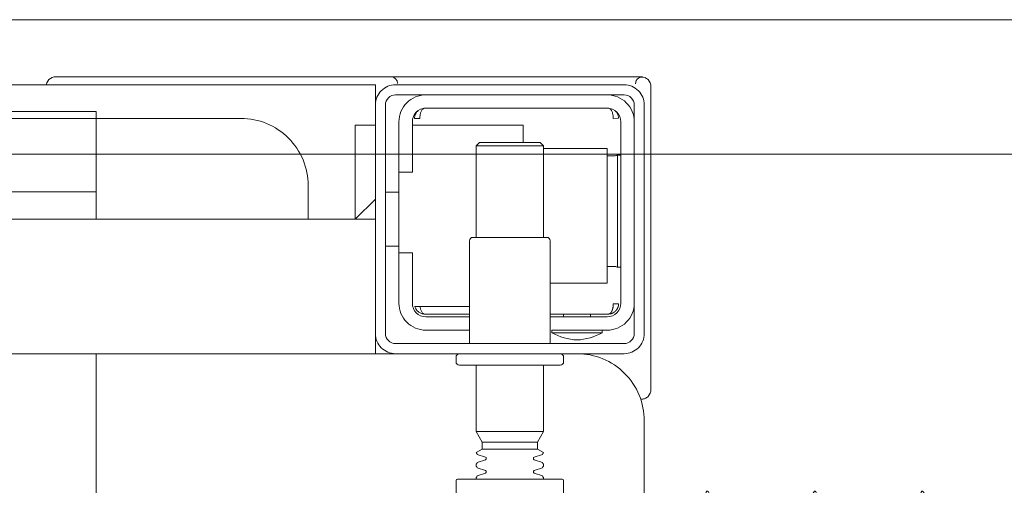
# Model space of a CAD drawing. Header units: millimetres. Extents: x 23192 to 177760, y -399809 to -79279.
# Tile 448 of 656: x 60331 to 60346, y -194628 to -194621. Entities that reach past the tile are written whole.
import ezdxf

# ---------------------------------------------------------------- set-up
doc = ezdxf.new("R2010")
doc.units = ezdxf.units.MM
doc.layers.get('0').update_dxf_attribs({"lineweight": 0})
doc.layers.add('!! 2 ZABUDOWA GK-MDF', color=54, linetype='Continuous', lineweight=13)
doc.layers.add('!!_@ wypos sanit nd', color=7, linetype='Continuous', lineweight=0, plot=False)

# ---------------------------------------------------------------- blocks, each defined once
blk = doc.blocks.new('A$Cff2eaf8b')
for points in [[(-0.15993, -0.0325), (-0.17249, -0.0325, 0.405519), (-0.172, -0.032), (-0.172, -0.0313, 0.414214), (-0.1725, -0.0308), (-0.1875, -0.0308, 0.414214), (-0.188, -0.0313), (-0.188, -0.032, 0.405519), (-0.18751, -0.0325), (-0.19, -0.0325, -0.414214), (-0.2, -0.0225), (-0.2, 0.0575, -0.266001), (-0.19506, 0.06612)], [(-0.188, 0.06265), (-0.188, -0.01362, 0.414214), (-0.1878, -0.01382), (-0.17545, -0.01382), (-0.1722, -0.01382, 0.414214), (-0.172, -0.01362), (-0.172, -0.00982)], [(-0.185, -0.01382), (-0.185, -0.01406, -0.050055), (-0.18485, -0.01432), (-0.18364, -0.01473, -0.719897), (-0.18364, -0.01511), (-0.18485, -0.01552, -0.050055), (-0.185, -0.01578), (-0.185, -0.01606, -0.050055), (-0.18485, -0.01632), (-0.18364, -0.01673, -0.719897), (-0.18364, -0.01711), (-0.18485, -0.01752, -0.050055), (-0.185, -0.01778), (-0.1841, -0.0183), (-0.1841, -0.01936), (-0.185, -0.02092), (-0.185, -0.0308)], [(-0.175, -0.01382), (-0.175, -0.01406, 0.050055), (-0.17515, -0.01432), (-0.17636, -0.01473, 0.719897), (-0.17636, -0.01511), (-0.17515, -0.01552, 0.050055), (-0.175, -0.01578), (-0.175, -0.01606, 0.050055), (-0.17515, -0.01632), (-0.17636, -0.01673, 0.719897), (-0.17636, -0.01711), (-0.17515, -0.01752, 0.050055), (-0.175, -0.01778), (-0.1759, -0.0183), (-0.1759, -0.01936), (-0.175, -0.02092), (-0.175, -0.0308)], [(-0.20011, -0.02584, 0.091301), (-0.20056, -0.02614, 0.198909), (-0.20099, -0.02721)], [(-0.19945, -0.02578, 0.170835), (-0.20011, -0.02584)], [(-0.18625, -0.03562, 0.119096), (-0.19, -0.03454, 0.119096), (-0.19375, -0.03562)], [(-0.186, -0.034), (-0.186, -0.0493, 0.414214), (-0.1855, -0.0498), (-0.1745, -0.0498, 0.414214), (-0.174, -0.0493), (-0.174, -0.034)], [(-0.1985, -0.04, -0.414214), (-0.1945, -0.036), (-0.18625, -0.036), (-0.18625, -0.03562), (-0.19375, -0.03562), (-0.19375, -0.036)], [(-0.174, -0.036), (-0.1675, -0.036, -0.414214), (-0.1635, -0.04), (-0.16353, -0.0395)], [(-0.186, -0.038), (-0.1945, -0.038, 0.414214), (-0.1965, -0.04), (-0.1965, -0.067, 0.414214), (-0.1945, -0.069), (-0.1675, -0.069, 0.414214), (-0.1655, -0.067), (-0.1655, -0.0595), (-0.1635, -0.0595), (-0.1635, -0.04)], [(-0.1635, -0.0475), (-0.1655, -0.0475), (-0.1655, -0.04, 0.414214), (-0.1675, -0.038), (-0.174, -0.038)], [(-0.1945, -0.06193), (-0.19515, -0.06194), (-0.19542, -0.06194), (-0.1956, -0.06194), (-0.19567, -0.06194, 0.116465), (-0.19589, -0.062), (-0.19601, -0.06205), (-0.19601, -0.04535), (-0.19589, -0.0454, 0.116465), (-0.19567, -0.04546), (-0.19542, -0.04546), (-0.19515, -0.04546), (-0.1945, -0.04547)], [(-0.15, -0.0525), (-0.15, -0.0575, 0.414214), (-0.14, -0.0675), (-0.11847, -0.0675), (-0.11847, -0.0525)], [(-0.1675, -0.071, 0.414214), (-0.1635, -0.067), (-0.1635, -0.0595)], [(-0.1985, -0.067, 0.414214), (-0.1945, -0.071)], [(-0.20099, -0.0722, 0.198909), (-0.20056, -0.07326, 0.091301), (-0.20011, -0.07356)], [(-0.16237, -0.07369), (-0.1625, -0.07369), (-0.16269, -0.07369), (-0.16294, -0.07369), (-0.16323, -0.07369), (-0.16357, -0.07369), (-0.16393, -0.07369), (-0.16428, -0.07369), (-0.19771, -0.07369), (-0.19841, -0.07369), (-0.19903, -0.07369), (-0.19948, -0.07369), (-0.19961, -0.07369), (-0.19973, -0.07367), (-0.19984, -0.07365), (-0.20003, -0.07359, 0.517033), (-0.1987, -0.07266)], [(-0.1633, -0.0727, 0.412536), (-0.1623, -0.0737), (-0.11251, -0.0737), (-0.11222, -0.07367), (-0.11194, -0.07358), (-0.11168, -0.07345), (-0.11145, -0.07326), (-0.11126, -0.07304), (-0.11112, -0.07278), (-0.11104, -0.0725)]]:
    blk.add_lwpolyline(points, format="xyb")
for points in [[(-0.11847, -0.0325), (-0.11847, 0.0575), (0.11153, 0.0575), (0.11153, -0.0325)], [(-0.1841, -0.0183), (-0.1759, -0.0183)], [(-0.1759, -0.01936), (-0.1841, -0.01936)], [(-0.175, -0.02092), (-0.185, -0.02092)], [(-0.20001, -0.0258), (-0.19988, -0.02576), (-0.19976, -0.02573), (-0.19963, -0.02571), (-0.19948, -0.02571)], [(-0.20099, -0.02721), (-0.20099, -0.0722)], [(-0.16, -0.0355), (-0.16, -0.0325), (0.16, -0.0325), (0.16, -0.0355)], [(-0.16, -0.0485), (-0.16, -0.0365)], [(-0.192, -0.038), (-0.192, -0.0384)], [(-0.188, -0.038), (-0.188, -0.0384)], [(-0.19478, -0.0384), (-0.186, -0.0384)], [(-0.16664, -0.0395), (-0.16666, -0.03934), (-0.16669, -0.03923), (-0.16672, -0.03912), (-0.16675, -0.03902), (-0.16679, -0.03892), (-0.16684, -0.03881), (-0.16689, -0.03872), (-0.16695, -0.03863), (-0.16702, -0.03855), (-0.1671, -0.03848), (-0.16718, -0.03843), (-0.16729, -0.0384), (-0.16718, -0.03841), (-0.16708, -0.03842), (-0.16696, -0.03845), (-0.16686, -0.03848), (-0.16677, -0.03851), (-0.16666, -0.03856), (-0.16657, -0.03861), (-0.16646, -0.03868), (-0.16636, -0.03876), (-0.16627, -0.03884), (-0.16618, -0.03894), (-0.1661, -0.03904), (-0.16603, -0.03915), (-0.16598, -0.03926), (-0.16593, -0.03938), (-0.16589, -0.0395), (-0.174, -0.0395)], [(-0.174, -0.0384), (-0.16722, -0.0384)], [(-0.185, -0.063), (-0.1945, -0.063), (-0.1945, -0.043), (-0.186, -0.043)], [(-0.19591, -0.04539), (-0.19602, -0.04539), (-0.19616, -0.04539), (-0.19632, -0.04539), (-0.1965, -0.04539)], [(-0.1615, -0.0485), (-0.1635, -0.0485)], [(-0.185, -0.0498), (-0.185, -0.06342), (-0.1845, -0.06392), (-0.1755, -0.06392), (-0.175, -0.06342), (-0.175, -0.0498)], [(0.16, -0.0555), (0.157, -0.0525), (0.16, -0.0525), (-0.16, -0.0525), (-0.157, -0.0525), (-0.16, -0.0555)], [(-0.157, -0.0525), (-0.157, -0.0665), (-0.16, -0.0665)], [(0.10602, -0.0525), (0.10602, -0.05658), (-0.11847, -0.05658)], [(-0.1615, -0.0565), (-0.1635, -0.0565)], [(-0.1965, -0.06201), (-0.19632, -0.06201), (-0.19616, -0.06201), (-0.19602, -0.06201), (-0.19591, -0.06201)], [(-0.175, -0.06342), (-0.185, -0.06342)], [(-0.182, -0.06392), (-0.182, -0.0665), (-0.1655, -0.0665)], [(-0.16636, -0.06865), (-0.16625, -0.06854), (-0.16619, -0.06847), (-0.16612, -0.06839), (-0.16606, -0.0683), (-0.16601, -0.0682), (-0.16596, -0.06811), (-0.16592, -0.06801), (-0.16589, -0.0679), (-0.16586, -0.0678), (-0.16584, -0.06769), (-0.16583, -0.06759), (-0.16583, -0.06749), (-0.16593, -0.0675), (-0.16607, -0.0675), (-0.1663, -0.0675), (-0.16641, -0.0675), (-0.16651, -0.0675), (-0.16661, -0.0675), (-0.16661, -0.0676), (-0.16662, -0.0677), (-0.16663, -0.0678), (-0.16664, -0.0679), (-0.16665, -0.068), (-0.16667, -0.06811), (-0.1667, -0.06821), (-0.16673, -0.06831), (-0.16676, -0.06841), (-0.1668, -0.06852), (-0.16685, -0.06862), (-0.1669, -0.06871), (-0.16697, -0.0688), (-0.16704, -0.06887), (-0.16712, -0.06893), (-0.16725, -0.069), (-0.19475, -0.069), (-0.19493, -0.0689), (-0.19501, -0.06882), (-0.19508, -0.06874), (-0.19513, -0.06865), (-0.19518, -0.06855), (-0.19522, -0.06846), (-0.19526, -0.06835), (-0.19529, -0.06825), (-0.19532, -0.06813), (-0.19534, -0.06803), (-0.19536, -0.06793), (-0.19537, -0.06783), (-0.19538, -0.06772), (-0.19539, -0.0676), (-0.19539, -0.0675), (-0.19617, -0.06751), (-0.19616, -0.06762), (-0.19615, -0.06772), (-0.19613, -0.06783), (-0.19611, -0.06793), (-0.19607, -0.06803), (-0.19603, -0.06813), (-0.19598, -0.06823), (-0.19593, -0.06832), (-0.19586, -0.06841), (-0.19579, -0.06849), (-0.19572, -0.06857), (-0.19563, -0.06865)], [(-0.03305, -0.0725), (-0.16, -0.0725), (-0.16, -0.0695)]]:
    blk.add_lwpolyline(points)
for points in [[(-0.2, -0.0695), (-0.2, -0.0355, -0.414214), (-0.197, -0.0325), (-0.163, -0.0325, -0.414214), (-0.16, -0.0355), (-0.16, -0.0695, -0.414214), (-0.163, -0.0725), (-0.197, -0.0725, -0.414214)], [(-0.1615, -0.0355), (-0.1615, -0.0695, -0.414214), (-0.163, -0.071), (-0.197, -0.071, -0.414214), (-0.1985, -0.0695), (-0.1985, -0.0355, -0.414214), (-0.197, -0.034), (-0.163, -0.034, -0.414214)]]:
    blk.add_lwpolyline(points, format="xyb", close=True)
for points in [[(-0.19467, -0.0384), (-0.19467, -0.0384), (-0.19467, -0.0384), (-0.19466, -0.0384), (-0.19466, -0.0384), (-0.19466, -0.0384), (-0.19466, -0.0384), (-0.19466, -0.0384), (-0.19466, -0.0384), (-0.19466, -0.0384), (-0.19466, -0.0384), (-0.19466, -0.0384), (-0.19466, -0.0384), (-0.19466, -0.0384), (-0.19466, -0.0384), (-0.19467, -0.0384), (-0.19467, -0.0384), (-0.19467, -0.0384), (-0.19467, -0.0384), (-0.19467, -0.0384), (-0.19468, -0.0384), (-0.19468, -0.0384), (-0.19468, -0.0384), (-0.19469, -0.0384), (-0.1947, -0.0384), (-0.19471, -0.0384), (-0.19471, -0.0384), (-0.19471, -0.0384), (-0.19471, -0.0384), (-0.19472, -0.0384), (-0.19472, -0.0384), (-0.19472, -0.0384), (-0.19472, -0.03841), (-0.19473, -0.03841), (-0.19473, -0.03841), (-0.19473, -0.03841), (-0.19473, -0.03841), (-0.19473, -0.03841), (-0.19474, -0.03841), (-0.19474, -0.03841), (-0.19474, -0.03841), (-0.19474, -0.03841), (-0.19474, -0.03841), (-0.19474, -0.03841), (-0.19475, -0.03841), (-0.19475, -0.03841), (-0.19475, -0.03841), (-0.19475, -0.03841), (-0.19476, -0.03841), (-0.19476, -0.03841), (-0.19476, -0.03841), (-0.19476, -0.03841), (-0.19477, -0.03842), (-0.19477, -0.03842), (-0.19477, -0.03842), (-0.19478, -0.03842), (-0.19479, -0.03842), (-0.19479, -0.03842), (-0.1948, -0.03843), (-0.19481, -0.03843), (-0.19481, -0.03843), (-0.19482, -0.03844), (-0.19483, -0.03844), (-0.19484, -0.03844), (-0.19484, -0.03845), (-0.19485, -0.03845), (-0.19486, -0.03845), (-0.19486, -0.03846), (-0.19487, -0.03846), (-0.19488, -0.03847), (-0.19489, -0.03847), (-0.19489, -0.03848), (-0.1949, -0.03848), (-0.19491, -0.03849), (-0.19491, -0.03849), (-0.19492, -0.0385), (-0.19493, -0.0385), (-0.19493, -0.03851), (-0.19494, -0.03851), (-0.19495, -0.03852), (-0.19495, -0.03852), (-0.19496, -0.03853), (-0.19497, -0.03854), (-0.19497, -0.03854), (-0.19498, -0.03855), (-0.19499, -0.03856), (-0.19499, -0.03856), (-0.195, -0.03857), (-0.19501, -0.03858), (-0.19501, -0.03859), (-0.19502, -0.03859), (-0.19503, -0.0386), (-0.19503, -0.03861), (-0.19504, -0.03862), (-0.19505, -0.03862), (-0.19505, -0.03863), (-0.19506, -0.03864), (-0.19507, -0.03865), (-0.19507, -0.03866), (-0.19508, -0.03867), (-0.19508, -0.03868), (-0.19509, -0.03869), (-0.1951, -0.03869), (-0.1951, -0.0387), (-0.19511, -0.03871), (-0.19511, -0.03872), (-0.19512, -0.03873), (-0.19512, -0.03874), (-0.19513, -0.03875), (-0.19514, -0.03876), (-0.19514, -0.03877), (-0.19515, -0.03878), (-0.19515, -0.03879), (-0.19516, -0.0388), (-0.19516, -0.03881), (-0.19517, -0.03882), (-0.19517, -0.03884), (-0.19518, -0.03885), (-0.19518, -0.03886), (-0.19519, -0.03887), (-0.1952, -0.03888), (-0.1952, -0.03889), (-0.19521, -0.0389), (-0.19521, -0.03891), (-0.19521, -0.03893), (-0.19522, -0.03894), (-0.19522, -0.03895), (-0.19523, -0.03896), (-0.19523, -0.03897), (-0.19524, -0.03899), (-0.19524, -0.039), (-0.19525, -0.03901), (-0.19525, -0.03902), (-0.19526, -0.03905), (-0.19527, -0.03907), (-0.19528, -0.0391), (-0.19528, -0.03912), (-0.19529, -0.03915), (-0.1953, -0.03918), (-0.19531, -0.0392), (-0.19531, -0.03923), (-0.19532, -0.03926), (-0.19532, -0.03928), (-0.19533, -0.03931), (-0.19533, -0.03933), (-0.19534, -0.03936), (-0.19534, -0.03939), (-0.19535, -0.03941), (-0.19535, -0.03944), (-0.19536, -0.03947), (-0.19536, -0.03949), (-0.19536, -0.03952), (-0.19537, -0.03955), (-0.19537, -0.03957), (-0.19537, -0.0396), (-0.19537, -0.03961), (-0.19537, -0.03962), (-0.19538, -0.03963), (-0.19538, -0.03963), (-0.19538, -0.03964), (-0.19538, -0.03965), (-0.19538, -0.03965), (-0.19538, -0.03966), (-0.19538, -0.03966), (-0.19538, -0.03967), (-0.19538, -0.03967), (-0.19538, -0.03968), (-0.19538, -0.03969), (-0.19538, -0.03969), (-0.19538, -0.0397), (-0.19538, -0.0397), (-0.19538, -0.0397), (-0.19538, -0.03971), (-0.19538, -0.03971), (-0.19538, -0.03972), (-0.19538, -0.03972), (-0.19538, -0.03972), (-0.19538, -0.03973), (-0.19538, -0.03973), (-0.19538, -0.03973), (-0.19538, -0.03974), (-0.19538, -0.03974), (-0.19538, -0.03974), (-0.19538, -0.03974), (-0.19538, -0.03975), (-0.19538, -0.03975), (-0.19538, -0.03975), (-0.19538, -0.03976), (-0.19538, -0.03976), (-0.19538, -0.03977), (-0.19538, -0.03977), (-0.19539, -0.03978), (-0.19539, -0.03978), (-0.19539, -0.03979), (-0.19539, -0.03979), (-0.19539, -0.03979), (-0.19539, -0.0398), (-0.19539, -0.0398), (-0.19539, -0.03981), (-0.19539, -0.03981), (-0.19539, -0.03982), (-0.19538, -0.03982), (-0.19538, -0.03983), (-0.19538, -0.03983), (-0.19538, -0.03984), (-0.19538, -0.03984), (-0.19538, -0.03984), (-0.19538, -0.03985), (-0.19538, -0.03986), (-0.19538, -0.03986), (-0.19538, -0.03987), (-0.19538, -0.03987), (-0.19538, -0.03987), (-0.19538, -0.03988), (-0.19538, -0.03988), (-0.19538, -0.03989), (-0.19538, -0.03989), (-0.19538, -0.03989), (-0.19538, -0.03989), (-0.19538, -0.0399), (-0.19538, -0.0399), (-0.19539, -0.0399), (-0.19539, -0.0399), (-0.19539, -0.0399), (-0.19539, -0.0399), (-0.19539, -0.0399), (-0.19539, -0.03991), (-0.1954, -0.03991), (-0.1954, -0.03991), (-0.1954, -0.03991), (-0.1954, -0.03991), (-0.1954, -0.03991), (-0.19541, -0.03991), (-0.19541, -0.03991), (-0.19542, -0.03991), (-0.19542, -0.03991), (-0.19543, -0.0399), (-0.19544, -0.0399), (-0.19545, -0.0399), (-0.19545, -0.0399), (-0.19546, -0.0399), (-0.19546, -0.0399), (-0.19547, -0.0399), (-0.19547, -0.0399), (-0.19548, -0.0399), (-0.19549, -0.0399), (-0.1955, -0.0399), (-0.1955, -0.0399), (-0.19551, -0.0399), (-0.19552, -0.0399), (-0.19553, -0.0399), (-0.19554, -0.0399), (-0.19555, -0.0399), (-0.19556, -0.0399), (-0.19557, -0.0399), (-0.19558, -0.0399), (-0.19559, -0.0399), (-0.19561, -0.0399), (-0.19564, -0.0399), (-0.19566, -0.0399), (-0.19568, -0.0399), (-0.1957, -0.0399), (-0.19574, -0.0399), (-0.19576, -0.0399), (-0.19578, -0.0399), (-0.19595, -0.0399), (-0.19596, -0.0399), (-0.19598, -0.0399), (-0.19599, -0.0399), (-0.19601, -0.0399), (-0.19602, -0.0399), (-0.19603, -0.0399), (-0.19604, -0.0399), (-0.19605, -0.0399), (-0.19606, -0.0399), (-0.19607, -0.0399), (-0.19608, -0.0399), (-0.19609, -0.0399), (-0.1961, -0.0399), (-0.19611, -0.0399), (-0.19612, -0.0399), (-0.19613, -0.03989), (-0.19614, -0.03989), (-0.19614, -0.03989), (-0.19615, -0.03989), (-0.19615, -0.03989), (-0.19615, -0.03989), (-0.19615, -0.03989), (-0.19616, -0.03989), (-0.19616, -0.03989), (-0.19616, -0.03989), (-0.19616, -0.0399), (-0.19616, -0.0399), (-0.19616, -0.0399), (-0.19616, -0.0399), (-0.19616, -0.0399), (-0.19617, -0.0399), (-0.19617, -0.03991), (-0.19617, -0.03991), (-0.19617, -0.03991), (-0.19617, -0.03991), (-0.19617, -0.03991), (-0.19617, -0.03991), (-0.19617, -0.03991), (-0.19617, -0.03991), (-0.19617, -0.03991), (-0.19617, -0.03991), (-0.19617, -0.0399), (-0.19617, -0.0399), (-0.19617, -0.0399), (-0.19617, -0.03989), (-0.19617, -0.03989), (-0.19617, -0.03989), (-0.19617, -0.03988), (-0.19617, -0.03987), (-0.19617, -0.03986), (-0.19617, -0.03985), (-0.19617, -0.03984), (-0.19617, -0.03984), (-0.19617, -0.03984), (-0.19617, -0.03983), (-0.19617, -0.03983), (-0.19617, -0.03982), (-0.19617, -0.03982), (-0.19617, -0.03981), (-0.19616, -0.0398), (-0.19616, -0.03979), (-0.19616, -0.03979), (-0.19616, -0.03978), (-0.19616, -0.03978), (-0.19616, -0.03977), (-0.19616, -0.03977), (-0.19616, -0.03977), (-0.19616, -0.03976), (-0.19616, -0.03976), (-0.19616, -0.03975), (-0.19616, -0.03975), (-0.19616, -0.03974), (-0.19616, -0.03974), (-0.19616, -0.03973), (-0.19616, -0.03973), (-0.19616, -0.03972), (-0.19616, -0.03972), (-0.19616, -0.03972), (-0.19616, -0.03972), (-0.19616, -0.03971), (-0.19616, -0.03971), (-0.19616, -0.0397), (-0.19615, -0.0397), (-0.19615, -0.0397), (-0.19615, -0.03969), (-0.19615, -0.03969), (-0.19615, -0.03968), (-0.19615, -0.03967), (-0.19615, -0.03967), (-0.19615, -0.03966), (-0.19615, -0.03966), (-0.19615, -0.03965), (-0.19615, -0.03964), (-0.19614, -0.03964), (-0.19614, -0.03963), (-0.19614, -0.03962), (-0.19614, -0.03962), (-0.19614, -0.03961), (-0.19614, -0.0396), (-0.19614, -0.03959), (-0.19613, -0.03958), (-0.19613, -0.03958), (-0.19613, -0.03957), (-0.19613, -0.03955), (-0.19612, -0.03954), (-0.19612, -0.03952), (-0.19611, -0.0395), (-0.19611, -0.03949), (-0.1961, -0.03947), (-0.1961, -0.03945), (-0.19609, -0.03944), (-0.19609, -0.03942), (-0.19608, -0.03941), (-0.19608, -0.03939), (-0.19607, -0.03937), (-0.19607, -0.03936), (-0.19606, -0.03934), (-0.19605, -0.03933), (-0.19605, -0.03931), (-0.19604, -0.0393), (-0.19603, -0.03928), (-0.19603, -0.03927), (-0.19602, -0.03925), (-0.19601, -0.03923), (-0.196, -0.03922), (-0.196, -0.0392), (-0.19599, -0.03919), (-0.19598, -0.03918), (-0.19597, -0.03916), (-0.19596, -0.03915), (-0.19596, -0.03913), (-0.19595, -0.03912), (-0.19594, -0.0391), (-0.19593, -0.03909), (-0.19592, -0.03907), (-0.19591, -0.03906), (-0.1959, -0.03905), (-0.19589, -0.03903), (-0.19588, -0.03902), (-0.19587, -0.03901), (-0.19586, -0.03899), (-0.19585, -0.03898), (-0.19584, -0.03897), (-0.19583, -0.03895), (-0.19582, -0.03894), (-0.19581, -0.03893), (-0.1958, -0.03891), (-0.19579, -0.0389), (-0.19577, -0.03889), (-0.19576, -0.03888), (-0.19575, -0.03886), (-0.19574, -0.03885), (-0.19573, -0.03884), (-0.19572, -0.03883), (-0.1957, -0.03882), (-0.19569, -0.0388), (-0.19568, -0.03879), (-0.19567, -0.03878), (-0.19565, -0.03877), (-0.19564, -0.03876), (-0.19563, -0.03875), (-0.19562, -0.03874), (-0.1956, -0.03873), (-0.19559, -0.03872), (-0.19558, -0.03871), (-0.19556, -0.0387), (-0.19555, -0.03869), (-0.19554, -0.03868), (-0.19552, -0.03867), (-0.19551, -0.03866), (-0.19549, -0.03865), (-0.19548, -0.03864), (-0.19547, -0.03863), (-0.19545, -0.03862), (-0.19544, -0.03861), (-0.19542, -0.0386), (-0.19541, -0.0386), (-0.19539, -0.03859), (-0.19538, -0.03858), (-0.19536, -0.03857), (-0.19535, -0.03856), (-0.19533, -0.03856), (-0.19532, -0.03855), (-0.1953, -0.03854), (-0.19529, -0.03853), (-0.19527, -0.03853), (-0.19526, -0.03852), (-0.19524, -0.03851), (-0.19522, -0.03851), (-0.19521, -0.0385), (-0.19519, -0.0385), (-0.19518, -0.03849), (-0.19516, -0.03848), (-0.19515, -0.03848), (-0.19513, -0.03847), (-0.19511, -0.03847), (-0.1951, -0.03846), (-0.19508, -0.03846), (-0.19506, -0.03845), (-0.19505, -0.03845), (-0.19503, -0.03845), (-0.19502, -0.03844), (-0.195, -0.03844), (-0.19498, -0.03843), (-0.19497, -0.03843), (-0.19495, -0.03843), (-0.19493, -0.03842), (-0.19492, -0.03842), (-0.19491, -0.03842), (-0.1949, -0.03842), (-0.19489, -0.03842), (-0.19488, -0.03842), (-0.19487, -0.03841), (-0.19486, -0.03841), (-0.19485, -0.03841), (-0.19484, -0.03841), (-0.19483, -0.03841), (-0.19481, -0.03841), (-0.1948, -0.03841), (-0.19479, -0.03841), (-0.19479, -0.03841), (-0.19478, -0.03841), (-0.19478, -0.0384), (-0.19477, -0.0384), (-0.19477, -0.0384), (-0.19476, -0.0384), (-0.19475, -0.0384), (-0.19474, -0.0384), (-0.19474, -0.0384), (-0.19473, -0.0384), (-0.19473, -0.0384), (-0.19471, -0.0384), (-0.19471, -0.0384), (-0.1947, -0.0384), (-0.1947, -0.0384), (-0.19469, -0.0384), (-0.19469, -0.0384), (-0.19469, -0.0384), (-0.19469, -0.0384), (-0.19468, -0.0384), (-0.19468, -0.0384), (-0.19468, -0.0384), (-0.19468, -0.0384), (-0.19467, -0.0384), (-0.19467, -0.0384), (-0.19467, -0.0384)], [(-0.11847, -0.0685), (0.11153, -0.0685), (0.11153, -0.0675), (-0.11847, -0.0675)]]:
    blk.add_lwpolyline(points, close=True)
for centre in [(-0.24136, 0.04363), (-0.22538, 0.04363), (-0.20939, 0.04363)]:
    blk.add_ellipse(centre, major_axis=(0, 0.0557), ratio=0.04256, start_param=0.705617, end_param=3.691026)

msp = doc.modelspace()

# ---------------------------------------------------------------- linework, layer by layer
at = {"layer": '!! 2 ZABUDOWA GK-MDF'}
for points in [[(60270.56735, -194621.12813), (60370.56735, -194621.12813)], [(60270.56735, -194623.12813), (60370.56735, -194623.12813)]]:
    msp.add_lwpolyline(points, dxfattribs=at)

# ---------------------------------------------------------------- block references
at = {"layer": '!!_@ wypos sanit nd', "xscale": 100, "yscale": 100, "zscale": 100, "rotation": 180}
msp.add_blockref('A$Cff2eaf8b', (60320.56716, -194629.34613), dxfattribs=at)

doc.saveas('drawing.dxf')
